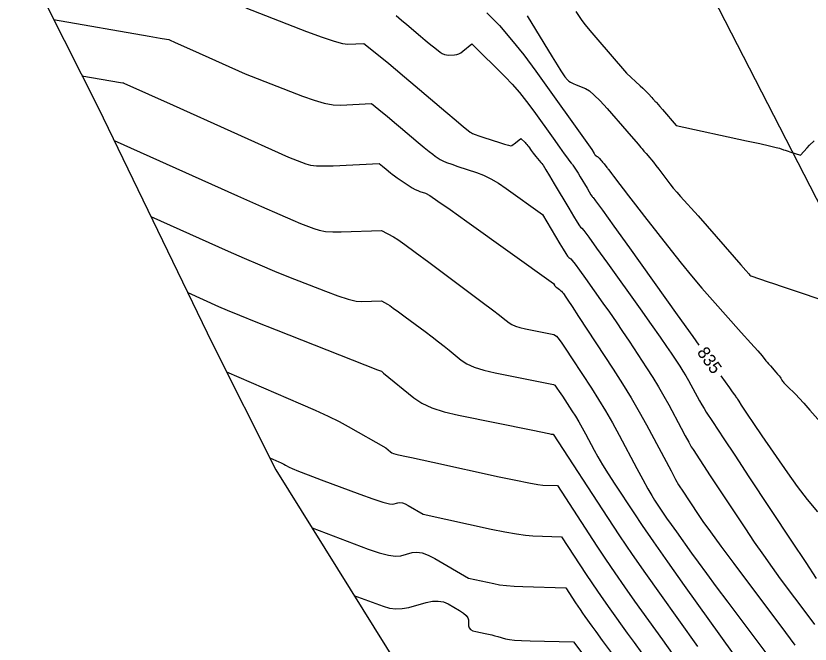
# Model space of a CAD drawing. Extents: x 1715724 to 1716561, y 394063 to 395906.
# Drawn here: x 1715926.3 to 1716015.3, y 395089 to 395159.3 of the extents above; entities that cross this region are included whole.
import ezdxf

# ---------------------------------------------------------------- set-up
doc = ezdxf.new("R2010")
doc.units = 0
for name, color, linetype in [('DT_X_Contour_Major', 7, 'Continuous'), ('DT_X_Contour_Minor', 7, 'Continuous'), ('DT_X_TIN_Hull', 7, 'Continuous'), ('GE_P_CL_10', 7, 'Continuous')]:
    doc.layers.add(name, color=color, linetype=linetype)

msp = doc.modelspace()

# ---------------------------------------------------------------- linework, layer by layer
at = {"layer": 'DT_X_Contour_Major'}
for points in [[(1715968.915, 395159.337), (1715969.527, 395158.83), (1715970.112, 395158.338), (1715971.64, 395157.045), (1715972.17, 395156.599), (1715972.614, 395156.23), (1715972.973, 395155.938), (1715973.247, 395155.723), (1715973.862, 395155.252), (1715974.095, 395155.099), (1715974.332, 395154.994), (1715974.573, 395154.936), (1715974.818, 395154.925), (1715975.477, 395154.959), (1715975.72, 395154.992), (1715975.957, 395155.067), (1715976.186, 395155.182), (1715976.407, 395155.339), (1715977.425, 395156.167), (1715981.146, 395152.485), (1715981.945, 395151.652), (1715982.746, 395150.734), (1715983.551, 395149.729), (1715984.358, 395148.638), (1715986.514, 395145.614), (1715987.231, 395144.61), (1715987.765, 395143.867), (1715988.116, 395143.385), (1715988.284, 395143.163), (1715988.561, 395142.83), (1715988.629, 395142.744), (1715988.691, 395142.661), (1715988.748, 395142.582), (1715988.893, 395142.377), (1715988.975, 395142.25), (1715989.116, 395142.023), (1715989.313, 395141.697), (1715989.568, 395141.272), (1715990.325, 395140.004), (1715990.576, 395139.586), (1715990.763, 395139.282), (1715990.885, 395139.092), (1715990.943, 395139.015), (1715991.01, 395138.965), (1715991.283, 395138.597), (1715992.051, 395137.534), (1715993.314, 395135.775), (1715995.073, 395133.32), (1716000.422, 395125.845), (1716002.177, 395123.392), (1716002.869, 395122.425)], [(1715941.433, 395136.835), (1715950.088, 395132.97), (1715951.903, 395132.169), (1715953.64, 395131.424), (1715955.299, 395130.734), (1715956.88, 395130.1), (1715960.992, 395128.483), (1715962.402, 395127.954), (1715963.547, 395127.581), (1715964.428, 395127.364), (1715965.044, 395127.303), (1715967.303, 395127.381), (1715967.976, 395127.02), (1715968.207, 395126.874), (1715968.612, 395126.591), (1715969.19, 395126.172), (1715969.941, 395125.615), (1715972.177, 395123.948), (1715972.975, 395123.349), (1715973.689, 395122.802), (1715974.321, 395122.306), (1715974.87, 395121.862), (1715976.224, 395120.748), (1715976.843, 395120.347), (1715977.684, 395119.98), (1715978.747, 395119.648), (1715980.033, 395119.349), (1715986.551, 395118.034), (1715986.707, 395117.949), (1715986.785, 395117.857), (1715986.955, 395117.618), (1715987.215, 395117.233), (1715987.566, 395116.7), (1715988.624, 395115.083), (1715989.017, 395114.467), (1715989.402, 395113.832), (1715989.78, 395113.176), (1715990.15, 395112.501), (1715991.127, 395110.676), (1715991.547, 395109.925), (1715992.073, 395109.042), (1715992.706, 395108.027), (1715993.446, 395106.88), (1715995.559, 395103.644), (1715996.508, 395102.226), (1715997.77, 395100.398), (1715999.344, 395098.159), (1716001.23, 395095.511), (1716010.772, 395082.181)], [(1716005.305, 395119.004), (1716006.285, 395117.644), (1716006.605, 395117.2), (1716006.841, 395116.875), (1716006.991, 395116.67), (1716007.056, 395116.585), (1716007.117, 395116.517), (1716007.148, 395116.475), (1716007.197, 395116.398), (1716007.263, 395116.287), (1716007.347, 395116.142), (1716007.593, 395115.709), (1716007.808, 395115.372), (1716008.269, 395114.687), (1716008.976, 395113.653), (1716009.928, 395112.271), (1716012.795, 395108.122), (1716013.885, 395106.6), (1716015.002, 395105.145), (1716016.148, 395103.759)], [(1715964.202, 395094.412), (1715967.471, 395093.185), (1715968.176, 395092.981), (1715968.89, 395092.892), (1715969.612, 395092.921), (1715970.344, 395093.065), (1715972.306, 395093.607), (1715973.01, 395093.749), (1715973.652, 395093.771), (1715974.23, 395093.672), (1715974.745, 395093.452), (1715976.036, 395092.703), (1715976.461, 395092.427), (1715976.767, 395092.16), (1715976.955, 395091.902), (1715977.024, 395091.652), (1715977.05, 395090.998), (1715977.108, 395090.774), (1715977.261, 395090.591), (1715977.509, 395090.45), (1715977.852, 395090.351), (1715978.894, 395090.141), (1715979.277, 395090.06), (1715979.644, 395089.976), (1715979.994, 395089.889), (1715980.329, 395089.798), (1715981.2, 395089.552), (1715981.616, 395089.468), (1715982.212, 395089.401), (1715982.987, 395089.35), (1715983.941, 395089.316), (1715988.812, 395089.196), (1715995.777, 395079.903)]]:
    msp.add_lwpolyline(points, dxfattribs=at)
at = {"layer": 'DT_X_Contour_Minor'}
for points in [[(1715952.086, 395160.223), (1715958.894, 395157.578), (1715960.622, 395156.927), (1715961.967, 395156.468), (1715962.929, 395156.2), (1715963.508, 395156.124), (1715965.315, 395156.214), (1715967.516, 395154.443), (1715968.09, 395153.974), (1715968.872, 395153.324), (1715969.86, 395152.496), (1715971.054, 395151.487), (1715974.514, 395148.559), (1715975.657, 395147.593), (1715976.488, 395146.893), (1715977.009, 395146.459), (1715977.219, 395146.291), (1715977.364, 395146.196), (1715977.493, 395146.138), (1715977.771, 395146.035), (1715978.197, 395145.887), (1715978.772, 395145.694), (1715980.504, 395145.121), (1715981.079, 395144.938), (1715981.506, 395144.821), (1715981.784, 395144.768), (1715981.913, 395144.78), (1715982.288, 395145.085), (1715982.905, 395145.587), (1715983.376, 395145.12), (1715983.478, 395145.014), (1715983.579, 395144.898), (1715983.681, 395144.77), (1715983.784, 395144.632), (1715984.057, 395144.249), (1715984.167, 395144.099), (1715984.292, 395143.936), (1715984.431, 395143.762), (1715984.585, 395143.574), (1715985.158, 395142.888), (1715985.263, 395142.761), (1715985.361, 395142.639), (1715985.393, 395142.595), (1715985.716, 395142.057), (1715986.103, 395141.409), (1715986.641, 395140.51), (1715988.273, 395137.774), (1715988.815, 395136.872), (1715989.218, 395136.215), (1715989.482, 395135.805), (1715989.606, 395135.641), (1715989.752, 395135.531), (1715989.972, 395135.255), (1715990.521, 395134.51), (1715991.399, 395133.296), (1715992.607, 395131.613), (1715996.266, 395126.499), (1715997.513, 395124.751), (1715998.507, 395123.343), (1715999.25, 395122.275), (1715999.74, 395121.548), (1716000.713, 395120.061), (1716001.065, 395119.512), (1716001.391, 395118.981), (1716001.69, 395118.468), (1716001.964, 395117.972), (1716002.659, 395116.673), (1716002.919, 395116.199), (1716003.178, 395115.748), (1716003.437, 395115.323), (1716003.695, 395114.921), (1716004.38, 395113.884), (1716005.66, 395111.948), (1716006.875, 395110.111), (1716008.472, 395107.695), (1716013.243, 395100.479), (1716014.831, 395098.082), (1716016.016, 395096.301)], [(1715979.101, 395159.667), (1715980.495, 395158.218), (1715981.874, 395156.644), (1715983.24, 395154.946), (1715984.591, 395153.123), (1715990.862, 395144.327), (1715991.123, 395143.9), (1715991.212, 395143.757), (1715991.255, 395143.694), (1715991.281, 395143.662), (1715991.295, 395143.649), (1715991.314, 395143.637), (1715991.34, 395143.623), (1715991.468, 395143.57), (1715991.509, 395143.546), (1715991.56, 395143.504), (1715991.622, 395143.443), (1715991.694, 395143.364), (1715991.899, 395143.127), (1715991.977, 395143.036), (1715992.058, 395142.938), (1715992.142, 395142.835), (1715992.229, 395142.727), (1715992.544, 395142.329), (1715992.606, 395142.252), (1715992.651, 395142.197), (1715992.678, 395142.164), (1715992.728, 395142.107), (1715992.889, 395141.899), (1715993.063, 395141.67), (1715993.298, 395141.359), (1715994.006, 395140.418), (1715994.378, 395139.93), (1715994.962, 395139.171), (1715995.759, 395138.143), (1715996.767, 395136.844), (1715999.74, 395133.021), (1716000.867, 395131.597), (1716002.017, 395130.195), (1716003.19, 395128.814), (1716004.388, 395127.453), (1716007.612, 395123.853), (1716008.677, 395122.661), (1716009.455, 395121.787), (1716009.945, 395121.23), (1716010.148, 395120.99), (1716010.305, 395120.772), (1716010.384, 395120.669), (1716010.507, 395120.523), (1716010.671, 395120.333), (1716010.878, 395120.101), (1716011.485, 395119.423), (1716011.691, 395119.19), (1716011.852, 395118.998), (1716011.969, 395118.847), (1716012.042, 395118.737), (1716012.177, 395118.499), (1716012.234, 395118.408), (1716012.303, 395118.315), (1716012.384, 395118.219), (1716012.476, 395118.121), (1716012.937, 395117.658), (1716013.512, 395117.119), (1716013.717, 395116.909), (1716014.084, 395116.51), (1716014.615, 395115.923), (1716015.308, 395115.147), (1716018.922, 395111.085)], [(1715989.087, 395159.815), (1715989.503, 395159.128), (1715989.732, 395158.795), (1715990.108, 395158.311), (1715990.629, 395157.677), (1715991.296, 395156.893), (1715994.752, 395152.88), (1715996.275, 395151.49), (1715996.578, 395151.21), (1715996.834, 395150.965), (1715997.043, 395150.755), (1715997.205, 395150.58), (1715997.575, 395150.161), (1715997.701, 395150.019), (1715997.801, 395149.907), (1715997.876, 395149.825), (1715997.926, 395149.773), (1715998.026, 395149.676), (1715998.1, 395149.596), (1715998.471, 395149.175), (1715998.768, 395148.834), (1716000.326, 395147.038), (1716008.181, 395145.329), (1716009.676, 395145.001), (1716010.794, 395144.75), (1716011.534, 395144.576), (1716011.897, 395144.479), (1716012.364, 395144.323), (1716012.545, 395144.262), (1716012.74, 395144.197), (1716013.171, 395144.052), (1716014.238, 395143.694), (1716014.993, 395144.543), (1716015.272, 395144.827), (1716015.788, 395145.313)], [(1715930.531, 395158.912), (1715941.244, 395157.044), (1715942.459, 395156.83), (1715943.196, 395156.7), (1715943.455, 395156.652), (1715943.507, 395156.634), (1715944.172, 395156.339), (1715946.088, 395155.479), (1715952.019, 395152.815), (1715958.436, 395150.32), (1715959.733, 395149.857), (1715960.872, 395149.537), (1715961.855, 395149.36), (1715962.679, 395149.326), (1715966.162, 395149.5), (1715967.414, 395148.492), (1715967.741, 395148.225), (1715968.186, 395147.855), (1715968.748, 395147.383), (1715969.428, 395146.809), (1715971.398, 395145.142), (1715972.071, 395144.578), (1715972.612, 395144.135), (1715973.023, 395143.813), (1715973.302, 395143.613), (1715973.873, 395143.241), (1715974.157, 395143.086), (1715974.583, 395142.902), (1715975.151, 395142.688), (1715975.86, 395142.445), (1715977.94, 395141.756), (1715978.732, 395141.451), (1715979.546, 395141.055), (1715980.384, 395140.566), (1715981.245, 395139.986), (1715985.316, 395137.062), (1715987.266, 395133.793), (1715987.642, 395133.173), (1715987.935, 395132.711), (1715988.144, 395132.409), (1715988.27, 395132.266), (1715988.495, 395132.098), (1715988.66, 395131.913), (1715988.99, 395131.486), (1715989.483, 395130.817), (1715990.141, 395129.906), (1715992.111, 395127.152), (1715992.848, 395126.11), (1715993.583, 395125.048), (1715994.314, 395123.966), (1715995.043, 395122.864), (1715996.982, 395119.9), (1715997.683, 395118.806), (1715998.333, 395117.747), (1715998.93, 395116.724), (1715999.475, 395115.736), (1716000.861, 395113.147), (1716001.335, 395112.268), (1716001.718, 395111.573), (1716002.01, 395111.061), (1716002.212, 395110.734), (1716004.142, 395107.814), (1716008.007, 395101.969), (1716009.07, 395100.381), (1716010.087, 395098.904), (1716011.059, 395097.535), (1716011.985, 395096.276), (1716015.202, 395091.986), (1716015.821, 395091.155)], [(1715983.611, 395159.309), (1715986.423, 395154.714), (1715986.963, 395153.836), (1715987.38, 395153.172), (1715987.673, 395152.722), (1715987.843, 395152.487), (1715988.129, 395152.144), (1715988.272, 395152.012), (1715988.483, 395151.873), (1715988.764, 395151.727), (1715989.115, 395151.574), (1715990.142, 395151.158), (1715990.583, 395150.902), (1715991.134, 395150.446), (1715991.797, 395149.79), (1715992.571, 395148.934), (1715994.781, 395146.384), (1715996.039, 395144.932), (1715996.367, 395144.552), (1715996.495, 395144.401), (1715996.57, 395144.307), (1715996.614, 395144.254), (1715996.691, 395144.165), (1715996.799, 395144.041), (1715996.94, 395143.881), (1715997.359, 395143.409), (1715997.539, 395143.197), (1715997.765, 395142.916), (1715998.037, 395142.567), (1715998.355, 395142.149), (1715999.263, 395140.942), (1715999.615, 395140.488), (1715999.987, 395140.029), (1716000.381, 395139.566), (1716000.796, 395139.098), (1716002.783, 395136.906), (1716006.818, 395132.291), (1716007.577, 395131.423), (1716008.124, 395130.797), (1716008.46, 395130.413), (1716008.583, 395130.272), (1716008.667, 395130.178), (1716010.636, 395129.521), (1716011.241, 395129.318), (1716012.215, 395128.993), (1716013.555, 395128.543), (1716024.095, 395125.01)], [(1715933.713, 395152.612), (1715938.018, 395151.861), (1715938.284, 395151.814), (1715938.377, 395151.797), (1715938.396, 395151.79), (1715943.946, 395149.299), (1715956.864, 395143.496), (1715958.807, 395142.741), (1715959.31, 395142.606), (1715959.984, 395142.525), (1715960.831, 395142.499), (1715961.851, 395142.527), (1715967.008, 395142.786), (1715967.392, 395142.476), (1715967.802, 395142.132), (1715968.281, 395141.726), (1715968.485, 395141.563), (1715968.737, 395141.377), (1715969.037, 395141.167), (1715969.386, 395140.935), (1715970.381, 395140.286), (1715970.736, 395140.063), (1715971.058, 395139.882), (1715971.344, 395139.742), (1715971.596, 395139.643), (1715972.222, 395139.436), (1715972.687, 395139.181), (1715973.613, 395138.573), (1715975, 395137.61), (1715976.849, 395136.294), (1715986.551, 395129.324), (1715986.66, 395129.141), (1715986.695, 395129.096), (1715986.752, 395129.039), (1715986.832, 395128.971), (1715986.934, 395128.891), (1715987.237, 395128.664), (1715987.349, 395128.571), (1715987.46, 395128.462), (1715987.568, 395128.338), (1715987.674, 395128.199), (1715987.956, 395127.806), (1715988.184, 395127.469), (1715988.658, 395126.752), (1715989.379, 395125.656), (1715993.251, 395119.739), (1715994.302, 395118.1), (1715995.274, 395116.514), (1715996.17, 395114.98), (1715996.987, 395113.499), (1715999.751, 395108.338), (1716000.258, 395107.398), (1716000.584, 395106.8), (1716000.729, 395106.546), (1716000.972, 395106.179), (1716002.77, 395103.459), (1716003.308, 395102.681), (1716004.158, 395101.506), (1716005.319, 395099.932), (1716006.792, 395097.961), (1716012.571, 395090.256), (1716013.624, 395088.848)], [(1715937.306, 395145.349), (1715951.162, 395139.161), (1715953.829, 395137.973), (1715955.894, 395137.063), (1715957.355, 395136.428), (1715958.214, 395136.071), (1715959.699, 395135.487), (1715960.308, 395135.299), (1715961.021, 395135.175), (1715961.837, 395135.114), (1715962.756, 395135.116), (1715967.289, 395135.272), (1715968.64, 395134.548), (1715969.103, 395134.255), (1715969.915, 395133.688), (1715971.075, 395132.845), (1715972.583, 395131.729), (1715977.07, 395128.384), (1715978.573, 395127.261), (1715979.717, 395126.401), (1715980.502, 395125.805), (1715980.927, 395125.471), (1715981.583, 395124.93), (1715981.883, 395124.736), (1715982.291, 395124.558), (1715982.806, 395124.397), (1715983.43, 395124.252), (1715986.589, 395123.615), (1715986.905, 395123.442), (1715987.066, 395123.255), (1715987.411, 395122.769), (1715987.941, 395121.984), (1715988.656, 395120.899), (1715990.809, 395117.608), (1715991.609, 395116.354), (1715992.393, 395115.06), (1715993.162, 395113.726), (1715993.916, 395112.352), (1715995.905, 395108.635), (1715996.589, 395107.368), (1715997.148, 395106.354), (1715997.583, 395105.594), (1715997.894, 395105.087), (1715998.556, 395104.073), (1715998.854, 395103.628), (1715999.249, 395103.055), (1715999.744, 395102.352), (1716000.336, 395101.52), (1716002.047, 395099.13), (1716002.782, 395098.114), (1716003.704, 395096.86), (1716004.811, 395095.368), (1716006.106, 395093.638), (1716011.026, 395087.079)], [(1715945.56, 395128.32), (1715949.013, 395126.778), (1715949.973, 395126.366), (1715951.371, 395125.791), (1715953.209, 395125.054), (1715955.485, 395124.153), (1715966.845, 395119.684), (1715967.177, 395119.553), (1715967.292, 395119.501), (1715967.32, 395119.486), (1715967.528, 395119.312), (1715970.92, 395116.52), (1715971.789, 395115.941), (1715972.914, 395115.427), (1715974.293, 395114.976), (1715975.928, 395114.588), (1715984.241, 395112.91), (1715986.032, 395112.541), (1715986.313, 395112.48), (1715986.424, 395112.457), (1715986.476, 395112.449), (1715986.531, 395112.448), (1715992.625, 395103.12), (1715993.968, 395101.091), (1715995.386, 395099.002), (1715996.879, 395096.851), (1715998.446, 395094.641), (1716002.724, 395088.664)], [(1715949.929, 395119.43), (1715958.198, 395115.871), (1715959.861, 395115.139), (1715961.306, 395114.471), (1715962.535, 395113.864), (1715963.545, 395113.321), (1715967.754, 395110.929), (1715968.299, 395110.47), (1715968.443, 395110.376), (1715968.64, 395110.288), (1715968.892, 395110.209), (1715969.197, 395110.137), (1715970.081, 395109.955), (1715970.633, 395109.838), (1715973.052, 395109.315), (1715980.488, 395107.697), (1715982.359, 395107.297), (1715983.795, 395107.009), (1715984.797, 395106.831), (1715985.365, 395106.765), (1715987.002, 395106.713), (1715991.431, 395099.933), (1715992.407, 395098.459), (1715993.438, 395096.94), (1715994.522, 395095.377), (1715995.661, 395093.77), (1715998.771, 395089.427), (1715999.882, 395087.88)], [(1715954.775, 395109.797), (1715955.774, 395109.367), (1715955.981, 395109.275), (1715956.173, 395109.185), (1715956.351, 395109.095), (1715956.514, 395109.006), (1715956.929, 395108.77), (1715957.27, 395108.616), (1715957.98, 395108.331), (1715959.059, 395107.914), (1715960.509, 395107.366), (1715964.866, 395105.731), (1715966.323, 395105.202), (1715967.424, 395104.84), (1715968.169, 395104.647), (1715968.559, 395104.621), (1715969.124, 395104.777), (1715969.354, 395104.802), (1715969.622, 395104.761), (1715969.926, 395104.652), (1715970.267, 395104.477), (1715971.945, 395103.504), (1715979.596, 395101.838), (1715981.116, 395101.523), (1715982.4, 395101.292), (1715983.445, 395101.144), (1715984.254, 395101.08), (1715987.472, 395100.977), (1715990.237, 395096.746), (1715990.846, 395095.826), (1715991.489, 395094.878), (1715992.166, 395093.903), (1715992.877, 395092.9), (1715994.818, 395090.189), (1715995.591, 395089.117), (1715996.456, 395087.934)], [(1715959.499, 395101.961), (1715965.802, 395099.596), (1715967.043, 395099.169), (1715968.065, 395098.901), (1715968.868, 395098.792), (1715969.451, 395098.843), (1715970.715, 395099.192), (1715971.23, 395099.248), (1715971.828, 395099.155), (1715972.508, 395098.913), (1715973.271, 395098.521), (1715977.022, 395096.346), (1715979.866, 395095.727), (1715980.528, 395095.607), (1715981.295, 395095.512), (1715982.166, 395095.441), (1715983.143, 395095.396), (1715987.943, 395095.242), (1715989.042, 395093.559), (1715989.285, 395093.193), (1715989.54, 395092.816), (1715989.81, 395092.428), (1715990.092, 395092.029), (1715990.864, 395090.951), (1715991.3, 395090.354), (1715992.028, 395089.372), (1715993.047, 395088.004)]]:
    msp.add_lwpolyline(points, dxfattribs=at)
at = {"layer": 'DT_X_TIN_Hull'}
msp.add_lwpolyline([(1715897.968, 395216.706), (1715912.084, 395192.899), (1715924.098, 395171.647), (1715935.51, 395149.055), (1715948.3, 395122.667), (1715955.441, 395108.473), (1715969.269, 395086.279)], dxfattribs=at)
at = {"layer": 'GE_P_CL_10'}
msp.add_line((1716249.46, 394685.42), (1715852.538, 395456.564), dxfattribs=at)

# ---------------------------------------------------------------- texts
at = {"layer": 'DT_X_Contour_Major'}
msp.add_text('835', height=1.4, rotation=305.45971, dxfattribs=at).set_placement((1716002.59, 395121.617))

doc.saveas('drawing.dxf')
